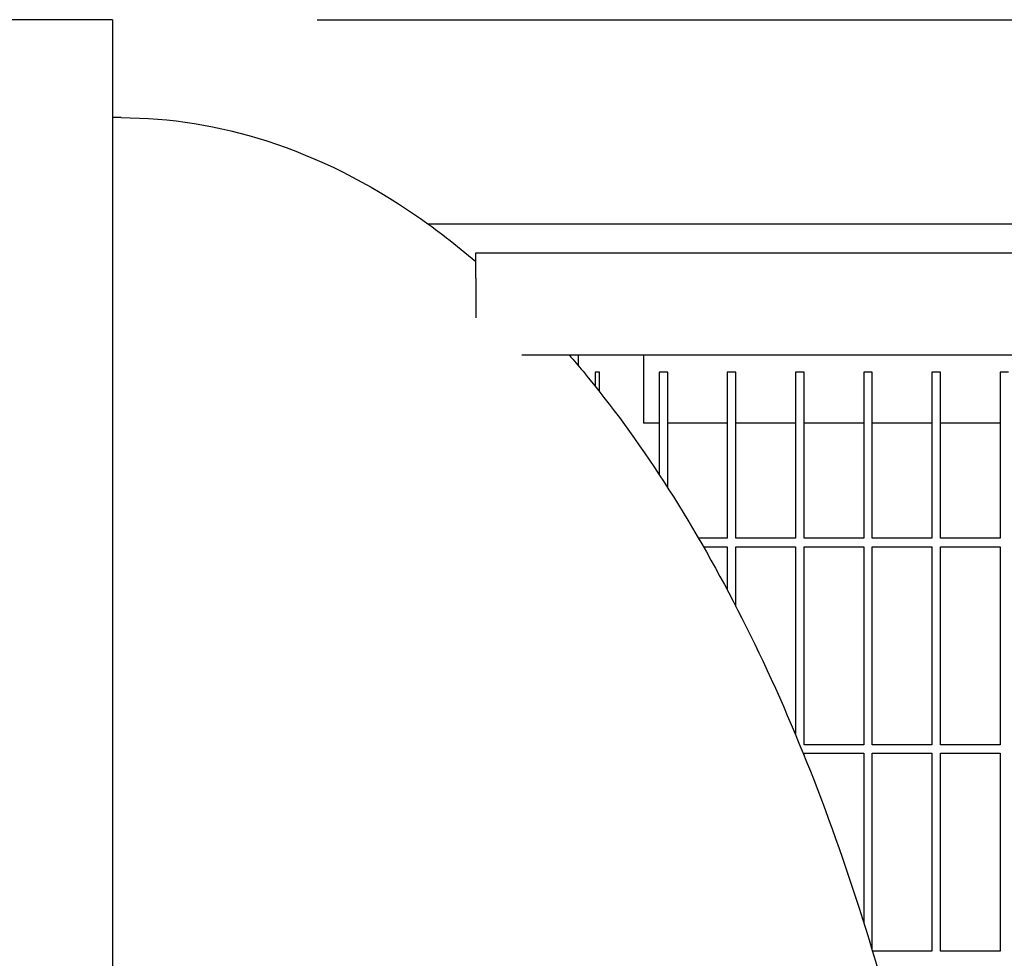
# Model space of a CAD drawing. Header units: inches. Extents: x 36 to 1719, y -84 to 1122.
# Tile 548 of 558: x 1046 to 1060, y 885 to 898. Entities that reach past the tile are written whole.
import ezdxf

# ---------------------------------------------------------------- set-up
doc = ezdxf.new("R2010")
doc.units = ezdxf.units.IN
doc.header["$LTSCALE"] = 48
doc.header["$MEASUREMENT"] = 0
doc.layers.add('Dimension (ANSI)', color=7, linetype='Continuous', lineweight=25)
doc.layers.add('Visible (ANSI)', color=7, linetype='Continuous', lineweight=30)
doc.styles.add('Note Text (ANSI)', font='tahoma.ttf')
doc.dimstyles.new('Architectural (ANSI)', dxfattribs={"dimscale": 48, "dimtxt": 0.125, "dimasz": 0.098425, "dimexe": 0.125, "dimexo": 0.0625, "dimgap": 0.031496, "dimtad": 0, "dimtih": 1, "dimtoh": 1, "dimdec": 4, "dimrnd": 1e-08, "dimzin": 3, "dimdsep": 46, "dimlunit": 4, "dimtxsty": 'Note Text (ANSI)', "dimcen": 0.09, "dimdle": 0.393701, "dimclrd": 256, "dimclre": 256, "dimclrt": 256, "dimadec": 0, "dimazin": 3, "dimtfac": 0.96, "dimtofl": 0, "dimtmove": 0, "dimatfit": 3, "dimfxl": 1, "dimfrac": 2, "dimtolj": 1, "dimtzin": 12, "dimlwd": -1, "dimlwe": -1, "dimarcsym": 0})

# ---------------------------------------------------------------- blocks, each defined once
blk = doc.blocks.new('*D17')
at = {"layer": 'Defpoints', "color": 0, "transparency": 16777216}
for p in [(1046.918, 898.491), (1046.918, 757.491), (1135.12, 757.491)]:
    blk.add_point(p, dxfattribs=at)
at = {"layer": 'Dimension (ANSI)', "transparency": 16777216}
for p, q in [((1049.918, 898.491), (1141.12, 898.491)), ((1135.12, 893.767), (1135.12, 837.122)), ((1135.12, 762.216), (1135.12, 827.861)), ((1049.918, 757.491), (1141.12, 757.491))]:
    blk.add_line(p, q, dxfattribs=at)
for points in [[(1134.332, 893.767), (1135.907, 893.767), (1135.12, 898.491)], [(1134.332, 762.216), (1135.907, 762.216), (1135.12, 757.491)]]:
    blk.add_solid(points, dxfattribs=at)
at = {"layer": 'Dimension (ANSI)', "transparency": 16777216, "insert": (1125.021, 835.61), "char_height": 6, "attachment_point": 1, "style": 'Note Text (ANSI)'}
blk.add_mtext('\\A1;11\'-9"', dxfattribs=at)

msp = doc.modelspace()

# ---------------------------------------------------------------- linework, layer by layer
at = {"layer": 'Visible (ANSI)'}
for p, q in [((1046.91768, 898.4914), (785.97918, 898.4914)), ((1046.91768, 898.4914), (1046.91768, 854.67131)), ((1047.04268, 897.0539), (1046.91768, 897.0539)), ((1062.45653, 895.4914), (1051.54895, 895.4914)), ((1052.24768, 895.0714), (1091.74768, 895.0714)), ((1052.24768, 894.6964), (1052.24768, 895.0714)), ((1052.24768, 894.6964), (1052.24768, 894.1146)), ((1052.92126, 893.5714), (1090.24768, 893.5714)), ((1053.74768, 893.5714), (1053.74768, 893.41775)), ((1054.70768, 893.5714), (1054.70768, 892.5714)), ((1053.99768, 893.3214), (1053.99768, 893.11267)), ((1054.06018, 893.3214), (1053.99768, 893.3214)), ((1054.06018, 893.03388), (1054.06018, 893.3214)), ((1055.06018, 893.3214), (1054.93518, 893.3214)), ((1054.93518, 893.3214), (1054.93518, 891.81649)), ((1055.06018, 891.62379), (1055.06018, 893.3214)), ((1056.06018, 893.3214), (1055.93518, 893.3214)), ((1055.93518, 893.3214), (1055.93518, 890.8839)), ((1056.06018, 890.8839), (1056.06018, 893.3214)), ((1057.06018, 893.3214), (1056.93518, 893.3214)), ((1056.93518, 893.3214), (1056.93518, 890.8839)), ((1057.06018, 890.8839), (1057.06018, 893.3214)), ((1058.06018, 893.3214), (1057.93518, 893.3214)), ((1057.93518, 893.3214), (1057.93518, 890.8839)), ((1058.06018, 890.8839), (1058.06018, 893.3214)), ((1059.06018, 893.3214), (1058.93518, 893.3214)), ((1058.93518, 893.3214), (1058.93518, 890.8839)), ((1059.06018, 890.8839), (1059.06018, 893.3214)), ((1060.06018, 893.3214), (1059.93518, 893.3214)), ((1059.93518, 893.3214), (1059.93518, 890.8839)), ((1054.93518, 892.5714), (1054.70768, 892.5714)), ((1055.93518, 892.5714), (1055.06018, 892.5714)), ((1056.93518, 892.5714), (1056.06018, 892.5714)), ((1057.93518, 892.5714), (1057.06018, 892.5714)), ((1058.93518, 892.5714), (1058.06018, 892.5714)), ((1059.93518, 892.5714), (1059.06018, 892.5714)), ((1055.93518, 890.8839), (1055.5117, 890.8839)), ((1055.58387, 890.7589), (1055.93518, 890.7589)), ((1055.93518, 890.7589), (1055.93518, 890.12167)), ((1056.93518, 890.8839), (1056.06018, 890.8839)), ((1056.06018, 889.88275), (1056.06018, 890.7589)), ((1056.06018, 890.7589), (1056.93518, 890.7589)), ((1056.93518, 890.7589), (1056.93518, 888.00099)), ((1057.93518, 890.8839), (1057.06018, 890.8839)), ((1057.06018, 887.85265), (1057.06018, 890.7589)), ((1057.06018, 890.7589), (1057.93518, 890.7589)), ((1057.93518, 890.7589), (1057.93518, 887.85265)), ((1058.93518, 890.8839), (1058.06018, 890.8839)), ((1058.06018, 887.85265), (1058.06018, 890.7589)), ((1058.06018, 890.7589), (1058.93518, 890.7589)), ((1058.93518, 890.7589), (1058.93518, 887.85265)), ((1059.93518, 890.8839), (1059.06018, 890.8839)), ((1059.06018, 887.85265), (1059.06018, 890.7589)), ((1059.06018, 890.7589), (1059.93518, 890.7589)), ((1059.93518, 890.7589), (1059.93518, 887.85265)), ((1057.93518, 887.85265), (1057.06018, 887.85265)), ((1057.06018, 887.69753), (1057.06018, 887.72765)), ((1057.06018, 887.72765), (1057.93518, 887.72765)), ((1057.93518, 887.72765), (1057.93518, 885.24547)), ((1058.93518, 887.85265), (1058.06018, 887.85265)), ((1058.06018, 884.83654), (1058.06018, 887.72765)), ((1058.06018, 887.72765), (1058.93518, 887.72765)), ((1058.93518, 887.72765), (1058.93518, 884.8214)), ((1059.93518, 887.85265), (1059.06018, 887.85265)), ((1059.06018, 884.8214), (1059.06018, 887.72765)), ((1059.06018, 887.72765), (1059.93518, 887.72765)), ((1059.93518, 887.72765), (1059.93518, 884.8214)), ((1058.93518, 884.8214), (1058.06471, 884.8214)), ((1059.93518, 884.8214), (1059.06018, 884.8214))]:
    msp.add_line(p, q, dxfattribs=at)
for points, knots in [([(1047.04268, 897.0539), (1047.76162, 897.0539), (1048.48018, 896.9382), (1049.93769, 896.46848), (1050.67373, 896.09735), (1051.67376, 895.40803), (1051.96366, 895.18436), (1052.24768, 894.94149)], [0, 0, 0, 0, 0.159764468, 0.159764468, 0.33190344, 0.33190344, 0.404034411, 0.404034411, 0.404034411, 0.404034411]), ([(1053.61664, 893.5714), (1053.68452, 893.4929), (1053.75196, 893.41323), (1054.64641, 892.334), (1055.40622, 891.15764), (1056.76483, 888.50935), (1057.36349, 887.03733), (1058.13068, 884.6358), (1058.36726, 883.78814), (1058.57772, 882.9165)], [0.524238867, 0.524238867, 0.524238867, 0.524238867, 0.542838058, 0.542838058, 0.772546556, 0.772546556, 1.002255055, 1.002255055, 1.120916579, 1.120916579, 1.120916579, 1.120916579])]:
    msp.add_open_spline(points, degree=3, knots=knots, dxfattribs=at)

# ---------------------------------------------------------------- dimensions: what is measured, and where the dimension line sits
at = {"layer": 'Dimension (ANSI)'}
dim = msp.add_linear_dim(base=(1135.11953, 757.4914), p1=(1046.91768, 898.4914), p2=(1046.91768, 757.4914), angle=90, dimstyle='Architectural (ANSI)', override={"dimgap": 0.031496, "dimdec": 4, "dimlfac": 1, "dimtol": 0, "dimlim": 0, "dimtp": 0, "dimtm": 0, "dimtdec": 2, "dimatfit": 1}, dxfattribs=at)
dim.commit()
dim.dimension.update_dxf_attribs({"geometry": '*D17', "text_midpoint": (1135.11953, 832.4914), "dimtype": 160})

doc.saveas('drawing.dxf')
